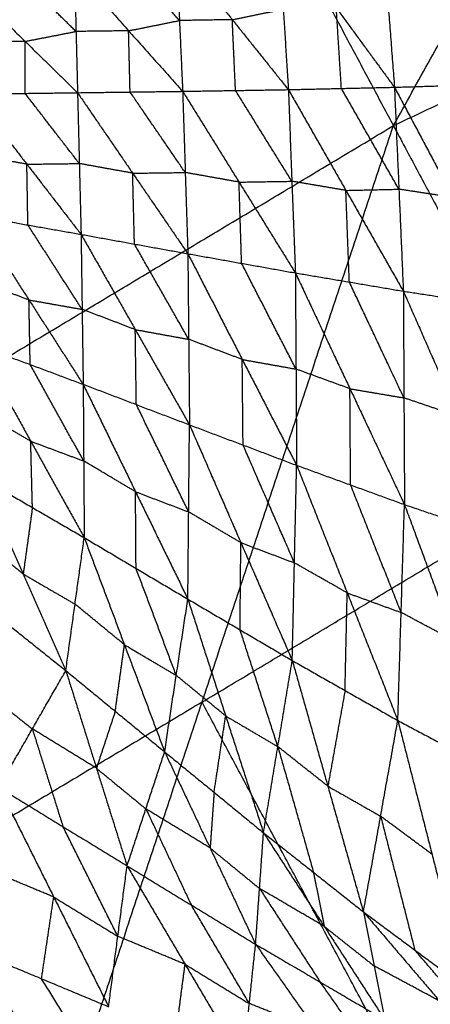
# Model space of a CAD drawing. Header units: millimetres. Extents: x -106 to 110, y -96 to 120.
# Tile 378 of 656: x -39.45 to -36.04, y 76.09 to 84.24. Entities that reach past the tile are written whole.
import ezdxf

# ---------------------------------------------------------------- set-up
doc = ezdxf.new("R2010")
doc.units = ezdxf.units.MM
doc.header["$MEASUREMENT"] = 0
doc.layers.add('Default', color=7, linetype='Continuous', true_color=0x000000)

msp = doc.modelspace()

# ---------------------------------------------------------------- linework, layer by layer
at = {"layer": 'Default'}
for points in [[(-36.3506, 83.366, 5.5886), (-33.8853, 87.784, 6.2709), (-31.4201, 92.202, 6.9532)], [(-46.4367, 84.1754, 6.9532), (-42.7811, 86.3665, 6.9532), (-39.1256, 88.5575, 6.9532)], [(-43.1663, 79.2808, 5.5886), (-41.1459, 83.9192, 6.2709), (-39.1256, 88.5575, 6.9532)], [(-39.1256, 88.5575, 6.9532), (-37.7381, 85.9618, 6.2709), (-36.3506, 83.366, 5.5886)], [(-36.3506, 83.366, 5.5886), (-32.759, 85.0647, 5.5886), (-29.1674, 86.7634, 5.5886)], [(-41.1459, 83.9192, 6.2709), (-39.442, 84.9405, 6.2709), (-37.7381, 85.9618, 6.2709)], [(-36.4556, 85.1714, 1.659), (-36.3988, 84.4277, 1.1493), (-36.3419, 83.684, 0.6397)], [(-36.4556, 85.1714, 1.659), (-35.9583, 84.4412, 1.0168), (-35.4611, 83.711, 0.3747)], [(-37.3045, 84.9951, 1.8386), (-37.2624, 84.3296, 1.3763), (-37.2204, 83.6642, 0.9139)], [(-37.3045, 84.9951, 1.8386), (-36.8232, 84.3395, 1.2392), (-36.3419, 83.684, 0.6397)], [(-38.149, 84.8218, 2.0211), (-38.1224, 84.236, 1.607), (-38.0957, 83.6502, 1.1929)], [(-38.149, 84.8218, 2.0211), (-37.6847, 84.243, 1.4675), (-37.2204, 83.6642, 0.9139)], [(-38.1224, 84.236, 1.607), (-38.3463, 84.4865, 1.8598), (-38.5702, 84.737, 2.1126)], [(-38.9913, 84.6522, 2.2041), (-38.9789, 84.1455, 1.8379), (-38.9664, 83.6388, 1.4716)], [(-38.9913, 84.6522, 2.2041), (-38.5435, 84.1512, 1.6985), (-38.0957, 83.6502, 1.1929)], [(-38.9789, 84.1455, 1.8379), (-39.1957, 84.3578, 2.0666), (-39.4126, 84.5701, 2.2953)], [(-39.8339, 84.4879, 2.3864), (-39.4002, 84.0634, 1.929), (-38.9664, 83.6388, 1.4716)], [(-37.6847, 84.243, 1.4675), (-37.4736, 84.2863, 1.4219), (-37.2624, 84.3296, 1.3763)], [(-36.7812, 83.6741, 0.7768), (-36.8022, 84.0068, 1.008), (-36.8232, 84.3395, 1.2392)], [(-38.5435, 84.1512, 1.6985), (-38.333, 84.1936, 1.6528), (-38.1224, 84.236, 1.607)], [(-37.6847, 84.243, 1.4675), (-37.9035, 84.2395, 1.5373), (-38.1224, 84.236, 1.607)], [(-37.6581, 83.6572, 1.0534), (-37.6714, 83.9501, 1.2605), (-37.6847, 84.243, 1.4675)], [(-39.4002, 84.0634, 1.929), (-39.1895, 84.1044, 1.8834), (-38.9789, 84.1455, 1.8379)], [(-38.5435, 84.1512, 1.6985), (-38.7612, 84.1483, 1.7682), (-38.9789, 84.1455, 1.8379)], [(-38.5311, 83.6445, 1.3323), (-38.5373, 83.8979, 1.5154), (-38.5435, 84.1512, 1.6985)], [(-39.4002, 84.0634, 1.929), (-39.6172, 84.0606, 1.9979), (-39.8343, 84.0579, 2.0667)], [(-39.4006, 83.6333, 1.6093), (-39.4004, 83.8484, 1.7692), (-39.4002, 84.0634, 1.929)], [(-36.3419, 83.684, 0.6397), (-35.9015, 83.6975, 0.5072), (-35.4611, 83.711, 0.3747)], [(-39.8347, 83.6278, 1.7469), (-39.4006, 83.6333, 1.6093), (-38.9664, 83.6388, 1.4716)], [(-39.8347, 83.6278, 1.7469), (-39.3859, 83.047, 1.4227), (-38.9371, 82.4661, 1.0984)], [(-38.9518, 83.0525, 1.285), (-39.1762, 83.3429, 1.4471), (-39.4006, 83.6333, 1.6093)], [(-38.9664, 83.6388, 1.4716), (-38.5311, 83.6445, 1.3323), (-38.0957, 83.6502, 1.1929)], [(-38.9664, 83.6388, 1.4716), (-38.9518, 83.0525, 1.285), (-38.9371, 82.4661, 1.0984)], [(-38.9664, 83.6388, 1.4716), (-38.5096, 82.9724, 1.123), (-38.0529, 82.306, 0.7743)], [(-38.0743, 82.9781, 0.9836), (-38.3027, 83.3113, 1.1579), (-38.5311, 83.6445, 1.3323)], [(-38.0957, 83.6502, 1.1929), (-37.6581, 83.6572, 1.0534), (-37.2204, 83.6642, 0.9139)], [(-38.0957, 83.6502, 1.1929), (-38.0743, 82.9781, 0.9836), (-38.0529, 82.306, 0.7743)], [(-38.0957, 83.6502, 1.1929), (-37.629, 82.8987, 0.822), (-37.1624, 82.1472, 0.4512)], [(-37.1914, 82.9057, 0.6825), (-37.4247, 83.2815, 0.868), (-37.6581, 83.6572, 1.0534)], [(-37.2204, 83.6642, 0.9139), (-36.7812, 83.6741, 0.7768), (-36.3419, 83.684, 0.6397)], [(-37.2204, 83.6642, 0.9139), (-37.1914, 82.9057, 0.6825), (-37.1624, 82.1472, 0.4512)], [(-37.2204, 83.6642, 0.9139), (-36.7443, 82.8302, 0.5246), (-36.2682, 81.9962, 0.1352)], [(-36.3051, 82.8401, 0.3875), (-36.5431, 83.2571, 0.5822), (-36.7812, 83.6741, 0.7768)], [(-36.3419, 83.684, 0.6397), (-36.3051, 82.8401, 0.3875), (-36.2682, 81.9962, 0.1352)], [(-36.3419, 83.684, 0.6397), (-35.856, 82.7712, 0.2357), (-35.37, 81.8585, -0.1684)], [(-43.1663, 79.2808, 5.5886), (-39.7585, 81.3234, 5.5886), (-36.3506, 83.366, 5.5886)], [(-39.5195, 73.8231, 4.6759), (-37.9351, 78.5945, 5.1322), (-36.3506, 83.366, 5.5886)], [(-36.3506, 83.366, 5.5886), (-34.8035, 80.4715, 5.1322), (-33.2564, 77.577, 4.6759)], [(-39.3859, 83.047, 1.4227), (-39.606, 83.0859, 1.5029), (-39.8262, 83.1249, 1.5831)], [(-39.3859, 83.047, 1.4227), (-39.1688, 83.0497, 1.3538), (-38.9518, 83.0525, 1.285)], [(-39.3774, 82.544, 1.2588), (-39.3817, 82.7955, 1.3408), (-39.3859, 83.047, 1.4227)], [(-38.5096, 82.9724, 1.123), (-38.7307, 83.0124, 1.204), (-38.9518, 83.0525, 1.285)], [(-38.5096, 82.9724, 1.123), (-38.292, 82.9753, 1.0533), (-38.0743, 82.9781, 0.9836)], [(-38.495, 82.3861, 0.9364), (-38.5023, 82.6792, 1.0297), (-38.5096, 82.9724, 1.123)], [(-37.629, 82.8987, 0.822), (-37.8517, 82.9384, 0.9028), (-38.0743, 82.9781, 0.9836)], [(-37.629, 82.8987, 0.822), (-37.4102, 82.9022, 0.7523), (-37.1914, 82.9057, 0.6825)], [(-37.6076, 82.2266, 0.6127), (-37.6183, 82.5627, 0.7174), (-37.629, 82.8987, 0.822)], [(-36.7443, 82.8302, 0.5246), (-36.9678, 82.868, 0.6036), (-37.1914, 82.9057, 0.6825)], [(-36.7443, 82.8302, 0.5246), (-36.5247, 82.8352, 0.456), (-36.3051, 82.8401, 0.3875)], [(-36.7153, 82.0717, 0.2932), (-36.7298, 82.451, 0.4089), (-36.7443, 82.8302, 0.5246)], [(-35.856, 82.7712, 0.2357), (-36.0805, 82.8057, 0.3116), (-36.3051, 82.8401, 0.3875)], [(-39.8178, 82.6219, 1.4193), (-39.3774, 82.544, 1.2588), (-38.9371, 82.4661, 1.0984)], [(-39.8178, 82.6219, 1.4193), (-39.3687, 81.9235, 1.2176), (-38.9196, 81.225, 1.0159)], [(-38.9283, 81.8456, 1.0571), (-39.1529, 82.1948, 1.158), (-39.3774, 82.544, 1.2588)], [(-38.9371, 82.4661, 1.0984), (-38.9283, 81.8456, 1.0571), (-38.9196, 81.225, 1.0159)], [(-38.9371, 82.4661, 1.0984), (-38.495, 82.3861, 0.9364), (-38.0529, 82.306, 0.7743)], [(-38.9371, 82.4661, 1.0984), (-38.4881, 81.6779, 0.8934), (-38.0392, 80.8898, 0.6885)], [(-38.046, 81.5979, 0.7314), (-38.2705, 81.992, 0.8339), (-38.495, 82.3861, 0.9364)], [(-38.0529, 82.306, 0.7743), (-38.046, 81.5979, 0.7314), (-38.0392, 80.8898, 0.6885)], [(-38.0529, 82.306, 0.7743), (-37.6076, 82.2266, 0.6127), (-37.1624, 82.1472, 0.4512)], [(-38.0529, 82.306, 0.7743), (-37.6023, 81.4305, 0.5696), (-37.1518, 80.5549, 0.3649)], [(-37.1571, 81.3511, 0.408), (-37.3824, 81.7888, 0.5104), (-37.6076, 82.2266, 0.6127)], [(-37.1624, 82.1472, 0.4512), (-37.1571, 81.3511, 0.408), (-37.1518, 80.5549, 0.3649)], [(-37.1624, 82.1472, 0.4512), (-36.7153, 82.0717, 0.2932), (-36.2682, 81.9962, 0.1352)], [(-37.1624, 82.1472, 0.4512), (-36.7105, 81.1885, 0.251), (-36.2586, 80.2297, 0.0508)], [(-39.3687, 81.9235, 1.2176), (-39.5881, 82.0052, 1.2994), (-39.8074, 82.087, 1.3811)], [(-36.2634, 81.113, 0.093), (-36.4893, 81.5923, 0.1931), (-36.7153, 82.0717, 0.2932)], [(-36.2682, 81.9962, 0.1352), (-36.2634, 81.113, 0.093), (-36.2586, 80.2297, 0.0508)], [(-36.2682, 81.9962, 0.1352), (-35.8191, 81.9274, -0.0166), (-35.37, 81.8585, -0.1684)], [(-36.2682, 81.9962, 0.1352), (-35.8126, 80.9596, -0.0568), (-35.357, 79.9231, -0.2489)], [(-39.3584, 81.3886, 1.1794), (-39.3635, 81.656, 1.1985), (-39.3687, 81.9235, 1.2176)], [(-39.3687, 81.9235, 1.2176), (-39.1485, 81.8845, 1.1374), (-38.9283, 81.8456, 1.0571)], [(-38.4881, 81.6779, 0.8934), (-38.7082, 81.7618, 0.9753), (-38.9283, 81.8456, 1.0571)], [(-38.4794, 81.0574, 0.8522), (-38.4838, 81.3677, 0.8728), (-38.4881, 81.6779, 0.8934)], [(-38.4881, 81.6779, 0.8934), (-38.2671, 81.6379, 0.8124), (-38.046, 81.5979, 0.7314)], [(-37.6023, 81.4305, 0.5696), (-37.8242, 81.5142, 0.6505), (-38.046, 81.5979, 0.7314)], [(-39.7971, 81.5521, 1.3429), (-39.3584, 81.3886, 1.1794), (-38.9196, 81.225, 1.0159)], [(-39.7971, 81.5521, 1.3429), (-39.354, 80.7541, 1.3139), (-38.911, 79.9561, 1.2848)], [(-37.5955, 80.7223, 0.5267), (-37.5989, 81.0764, 0.5481), (-37.6023, 81.4305, 0.5696)], [(-37.6023, 81.4305, 0.5696), (-37.3797, 81.3908, 0.4888), (-37.1571, 81.3511, 0.408)], [(-38.9153, 80.5906, 1.1503), (-39.1368, 80.9896, 1.1649), (-39.3584, 81.3886, 1.1794)], [(-36.7105, 81.1885, 0.251), (-36.9338, 81.2698, 0.3295), (-37.1571, 81.3511, 0.408)], [(-38.9196, 81.225, 1.0159), (-38.9153, 80.5906, 1.1503), (-38.911, 79.9561, 1.2848)], [(-38.9196, 81.225, 1.0159), (-38.4862, 80.3362, 1.0091), (-38.0528, 79.4474, 1.0024)], [(-38.9196, 81.225, 1.0159), (-38.4794, 81.0574, 0.8522), (-38.0392, 80.8898, 0.6885)], [(-36.7052, 80.3923, 0.2078), (-36.7078, 80.7904, 0.2294), (-36.7105, 81.1885, 0.251)], [(-36.7105, 81.1885, 0.251), (-36.4869, 81.1507, 0.172), (-36.2634, 81.113, 0.093)], [(-35.8126, 80.9596, -0.0568), (-36.038, 81.0363, 0.0181), (-36.2634, 81.113, 0.093)], [(-38.046, 80.1686, 0.8455), (-38.2627, 80.613, 0.8488), (-38.4794, 81.0574, 0.8522)], [(-39.354, 80.7541, 1.3139), (-39.5686, 80.8787, 1.3857), (-39.7831, 81.0034, 1.4576)], [(-38.0528, 79.4474, 1.0024), (-38.046, 80.1686, 0.8455), (-38.0392, 80.8898, 0.6885)], [(-38.0392, 80.8898, 0.6885), (-37.6137, 79.9145, 0.7083), (-37.1882, 78.9391, 0.7281)], [(-38.0392, 80.8898, 0.6885), (-37.5955, 80.7223, 0.5267), (-37.1518, 80.5549, 0.3649)], [(-39.34, 80.2054, 1.4285), (-39.347, 80.4797, 1.3712), (-39.354, 80.7541, 1.3139)], [(-39.354, 80.7541, 1.3139), (-39.1347, 80.6723, 1.2321), (-38.9153, 80.5906, 1.1503)], [(-37.17, 79.747, 0.5465), (-37.3828, 80.2347, 0.5366), (-37.5955, 80.7223, 0.5267)], [(-38.4862, 80.3362, 1.0091), (-38.7007, 80.4634, 1.0797), (-38.9153, 80.5906, 1.1503)], [(-37.1882, 78.9391, 0.7281), (-37.17, 79.747, 0.5465), (-37.1518, 80.5549, 0.3649)], [(-37.1518, 80.5549, 0.3649), (-36.7329, 79.4988, 0.4153), (-36.314, 78.4427, 0.4658)], [(-37.1518, 80.5549, 0.3649), (-36.7052, 80.3923, 0.2078), (-36.2586, 80.2297, 0.0508)], [(-39.7691, 80.4546, 1.5723), (-39.4162, 79.655, 1.7732), (-39.0633, 78.8554, 1.9741)], [(-39.7691, 80.4546, 1.5723), (-39.34, 80.2054, 1.4285), (-38.911, 79.9561, 1.2848)], [(-37.9351, 78.5945, 5.1322), (-36.3693, 79.533, 5.1322), (-34.8035, 80.4715, 5.1322)], [(-36.2863, 79.3362, 0.2583), (-36.4957, 79.8643, 0.2331), (-36.7052, 80.3923, 0.2078)], [(-38.4819, 79.7018, 1.1436), (-38.484, 80.019, 1.0764), (-38.4862, 80.3362, 1.0091)], [(-38.4862, 80.3362, 1.0091), (-38.2661, 80.2524, 0.9273), (-38.046, 80.1686, 0.8455)], [(-39.34, 80.2054, 1.4285), (-39.3781, 79.9302, 1.6009), (-39.4162, 79.655, 1.7732)], [(-36.314, 78.4427, 0.4658), (-36.2863, 79.3362, 0.2583), (-36.2586, 80.2297, 0.0508)], [(-36.2586, 80.2297, 0.0508), (-35.8417, 79.0997, 0.1347), (-35.4249, 77.9696, 0.2186)], [(-36.2586, 80.2297, 0.0508), (-35.8078, 80.0764, -0.0991), (-35.357, 79.9231, -0.2489)], [(-37.6137, 79.9145, 0.7083), (-37.8298, 80.0415, 0.7769), (-38.046, 80.1686, 0.8455)], [(-39.4162, 79.655, 1.7732), (-39.6219, 79.8195, 1.8225), (-39.8276, 79.9839, 1.8718)], [(-39.0633, 78.8554, 1.9741), (-38.9871, 79.4058, 1.6294), (-38.911, 79.9561, 1.2848)], [(-38.911, 79.9561, 1.2848), (-38.5779, 79.0696, 1.537), (-38.2448, 78.1832, 1.7893)], [(-38.911, 79.9561, 1.2848), (-38.4819, 79.7018, 1.1436), (-38.0528, 79.4474, 1.0024)], [(-37.6205, 79.1933, 0.8653), (-37.6171, 79.5539, 0.7868), (-37.6137, 79.9145, 0.7083)], [(-37.6137, 79.9145, 0.7083), (-37.3918, 79.8307, 0.6274), (-37.17, 79.747, 0.5465)], [(-38.1488, 78.8153, 1.3958), (-38.3153, 79.2585, 1.2697), (-38.4819, 79.7018, 1.1436)], [(-36.7329, 79.4988, 0.4153), (-36.9514, 79.6229, 0.4809), (-37.17, 79.747, 0.5465)], [(-39.4162, 79.655, 1.7732), (-39.2017, 79.5304, 1.7013), (-38.9871, 79.4058, 1.6294)], [(-39.8861, 79.5132, 2.1713), (-39.4747, 79.1843, 2.0727), (-39.0633, 78.8554, 1.9741)], [(-36.7511, 78.6909, 0.597), (-36.742, 79.0949, 0.5061), (-36.7329, 79.4988, 0.4153)], [(-36.7329, 79.4988, 0.4153), (-36.5096, 79.4175, 0.3368), (-36.2863, 79.3362, 0.2583)], [(-38.5779, 79.0696, 1.537), (-38.7825, 79.2377, 1.5832), (-38.9871, 79.4058, 1.6294)], [(-38.2448, 78.1832, 1.7893), (-38.1488, 78.8153, 1.3958), (-38.0528, 79.4474, 1.0024)], [(-38.0528, 79.4474, 1.0024), (-37.7395, 78.4803, 1.3106), (-37.4262, 77.5131, 1.6188)], [(-38.0528, 79.4474, 1.0024), (-37.6205, 79.1933, 0.8653), (-37.1882, 78.9391, 0.7281)], [(-35.8417, 79.0997, 0.1347), (-36.064, 79.218, 0.1965), (-36.2863, 79.3362, 0.2583)], [(-37.3072, 78.2261, 1.1735), (-37.4638, 78.7097, 1.0194), (-37.6205, 79.1933, 0.8653)], [(-38.6541, 78.5193, 1.8817), (-38.616, 78.7945, 1.7093), (-38.5779, 79.0696, 1.537)], [(-38.5779, 79.0696, 1.537), (-38.3633, 78.9425, 1.4664), (-38.1488, 78.8153, 1.3958)], [(-37.4262, 77.5131, 1.6188), (-37.3072, 78.2261, 1.1735), (-37.1882, 78.9391, 0.7281)], [(-37.1882, 78.9391, 0.7281), (-36.8934, 77.8988, 1.0957), (-36.5986, 76.8584, 1.4633)], [(-37.1882, 78.9391, 0.7281), (-36.7511, 78.6909, 0.597), (-36.314, 78.4427, 0.4658)], [(-39.6179, 77.8894, 0.767), (-39.3406, 78.3724, 1.3705), (-39.0633, 78.8554, 1.9741)], [(-39.0633, 78.8554, 1.9741), (-38.8097, 78.0474, 1.3403), (-38.5561, 77.2394, 0.7065)], [(-39.0633, 78.8554, 1.9741), (-38.6541, 78.5193, 1.8817), (-38.2448, 78.1832, 1.7893)], [(-37.7395, 78.4803, 1.3106), (-37.9442, 78.6478, 1.3532), (-38.1488, 78.8153, 1.3958)], [(-39.752, 78.7013, 1.4691), (-39.5463, 78.5368, 1.4198), (-39.3406, 78.3724, 1.3705)], [(-36.7511, 78.6909, 0.597), (-36.8222, 78.2948, 0.8463), (-36.8934, 77.8988, 1.0957)], [(-37.9351, 78.5945, 5.1322), (-39.639, 77.5732, 5.1322), (-41.3429, 76.5519, 5.1322)], [(-36.3879, 75.7, 4.6759), (-37.1615, 77.1473, 4.904), (-37.9351, 78.5945, 5.1322)], [(-38.6541, 78.5193, 1.8817), (-38.7319, 78.2834, 1.611), (-38.8097, 78.0474, 1.3403)], [(-37.8355, 77.8481, 1.704), (-37.7875, 78.1642, 1.5073), (-37.7395, 78.4803, 1.3106)], [(-37.7395, 78.4803, 1.3106), (-37.5233, 78.3532, 1.242), (-37.3072, 78.2261, 1.1735)], [(-36.5986, 76.8584, 1.4633), (-36.4563, 77.6506, 0.9645), (-36.314, 78.4427, 0.4658)], [(-36.314, 78.4427, 0.4658), (-36.0305, 77.3348, 0.8938), (-35.7471, 76.2269, 1.3217)], [(-36.314, 78.4427, 0.4658), (-35.8695, 78.2062, 0.3422), (-35.4249, 77.9696, 0.2186)], [(-39.3406, 78.3724, 1.3705), (-39.2138, 77.9684, 1.0536), (-39.087, 77.5644, 0.7367)], [(-38.8097, 78.0474, 1.3403), (-39.0751, 78.2099, 1.3554), (-39.3406, 78.3724, 1.3705)], [(-38.5561, 77.2394, 0.7065), (-38.4004, 77.7113, 1.2479), (-38.2448, 78.1832, 1.7893)], [(-38.2448, 78.1832, 1.7893), (-37.8682, 77.3869, 1.2292), (-37.4917, 76.5906, 0.6691)], [(-38.2448, 78.1832, 1.7893), (-37.8355, 77.8481, 1.704), (-37.4262, 77.5131, 1.6188)], [(-37.3072, 78.2261, 1.1735), (-37.1598, 77.7059, 1.3572), (-37.0124, 77.1858, 1.541)], [(-36.8934, 77.8988, 1.0957), (-37.1003, 78.0624, 1.1346), (-37.3072, 78.2261, 1.1735)], [(-38.8097, 78.0474, 1.3403), (-38.6051, 77.8794, 1.2941), (-38.4004, 77.7113, 1.2479)], [(-39.6179, 77.8894, 0.767), (-39.1635, 76.9814, 0.3898), (-38.7091, 76.0734, 0.0127)], [(-39.6179, 77.8894, 0.767), (-39.087, 77.5644, 0.7367), (-38.5561, 77.2394, 0.7065)], [(-37.8355, 77.8481, 1.704), (-37.8519, 77.6175, 1.4666), (-37.8682, 77.3869, 1.2292)], [(-36.8934, 77.8988, 1.0957), (-36.6748, 77.7747, 1.0301), (-36.4563, 77.6506, 0.9645)], [(-38.4004, 77.7113, 1.2479), (-38.2122, 77.3132, 0.9678), (-38.0239, 76.915, 0.6878)], [(-37.8682, 77.3869, 1.2292), (-38.1343, 77.5491, 1.2385), (-38.4004, 77.7113, 1.2479)], [(-36.4563, 77.6506, 0.9645), (-36.3146, 77.0966, 1.1785), (-36.1729, 76.5427, 1.3925)], [(-36.0305, 77.3348, 0.8938), (-36.2434, 77.4927, 0.9291), (-36.4563, 77.6506, 0.9645)], [(-39.5195, 73.8231, 4.6759), (-36.3879, 75.7, 4.6759), (-33.2564, 77.577, 4.6759)], [(-38.6326, 76.6564, 0.3596), (-38.8598, 77.1104, 0.5481), (-39.087, 77.5644, 0.7367)], [(-37.4917, 76.5906, 0.6691), (-37.4589, 77.0519, 1.144), (-37.4262, 77.5131, 1.6188)], [(-37.4262, 77.5131, 1.6188), (-37.0124, 77.1858, 1.541), (-36.5986, 76.8584, 1.4633)], [(-37.4262, 77.5131, 1.6188), (-36.9234, 76.7384, 1.1346), (-36.4206, 75.9637, 0.6504)], [(-37.8682, 77.3869, 1.2292), (-37.6636, 77.2194, 1.1866), (-37.4589, 77.0519, 1.144)], [(-39.1635, 76.9814, 0.3898), (-39.4412, 77.0973, 0.378), (-39.7189, 77.2132, 0.3661)], [(-38.7091, 76.0734, 0.0127), (-38.6326, 76.6564, 0.3596), (-38.5561, 77.2394, 0.7065)], [(-38.5561, 77.2394, 0.7065), (-38.0758, 76.4246, 0.395), (-37.5955, 75.6098, 0.0836)], [(-38.5561, 77.2394, 0.7065), (-38.0239, 76.915, 0.6878), (-37.4917, 76.5906, 0.6691)], [(-37.0124, 77.1858, 1.541), (-36.9679, 76.9621, 1.3378), (-36.9234, 76.7384, 1.1346)], [(-37.4589, 77.0519, 1.144), (-37.2075, 76.6645, 0.9019), (-36.9561, 76.2771, 0.6598)], [(-36.9234, 76.7384, 1.1346), (-37.1912, 76.8951, 1.1393), (-37.4589, 77.0519, 1.144)], [(-39.2645, 76.3052, -0.011), (-39.214, 76.6433, 0.1894), (-39.1635, 76.9814, 0.3898)], [(-39.1635, 76.9814, 0.3898), (-38.898, 76.8189, 0.3747), (-38.6326, 76.6564, 0.3596)], [(-37.5436, 76.1002, 0.3764), (-37.7837, 76.5076, 0.5321), (-38.0239, 76.915, 0.6878)], [(-36.5986, 76.8584, 1.4633), (-36.5096, 76.411, 1.0568), (-36.4206, 75.9637, 0.6504)], [(-36.5986, 76.8584, 1.4633), (-36.1729, 76.5427, 1.3925), (-35.7471, 76.2269, 1.3217)], [(-36.5986, 76.8584, 1.4633), (-35.9673, 76.1198, 1.0552), (-35.3361, 75.3813, 0.6471)], [(-36.9234, 76.7384, 1.1346), (-36.7165, 76.5747, 1.0957), (-36.5096, 76.411, 1.0568)], [(-38.0758, 76.4246, 0.395), (-38.3542, 76.5405, 0.3773), (-38.6326, 76.6564, 0.3596)], [(-39.8199, 76.537, -0.0347), (-39.2782, 75.6667, -0.1606), (-38.7365, 74.7964, -0.2864)], [(-39.8199, 76.537, -0.0347), (-39.2645, 76.3052, -0.011), (-38.7091, 76.0734, 0.0127)], [(-37.5955, 75.6098, 0.0836), (-37.5436, 76.1002, 0.3764), (-37.4917, 76.5906, 0.6691)], [(-37.4917, 76.5906, 0.6691), (-36.9885, 75.8782, 0.4198), (-36.4854, 75.1659, 0.1705)], [(-37.4917, 76.5906, 0.6691), (-36.9561, 76.2771, 0.6598), (-36.4206, 75.9637, 0.6504)], [(-35.5416, 75.8041, 0.9844), (-35.8572, 76.1734, 1.1884), (-36.1729, 76.5427, 1.3925)], [(-38.1523, 75.8416, 0.0481), (-38.114, 76.1331, 0.2216), (-38.0758, 76.4246, 0.395)], [(-38.0758, 76.4246, 0.395), (-37.8097, 76.2624, 0.3857), (-37.5436, 76.1002, 0.3764)], [(-35.9673, 76.1198, 1.0552), (-36.2385, 76.2654, 1.056), (-36.5096, 76.411, 1.0568)], [(-38.7228, 75.4349, -0.1369), (-38.9936, 75.8701, -0.074), (-39.2645, 76.3052, -0.011)], [(-36.453, 75.5648, 0.4104), (-36.7046, 75.9209, 0.5351), (-36.9561, 76.2771, 0.6598)], [(-36.9885, 75.8782, 0.4198), (-37.2661, 75.9892, 0.3981), (-37.5436, 76.1002, 0.3764)]]:
    msp.add_open_spline(points, degree=2, dxfattribs=at)

doc.saveas('drawing.dxf')
